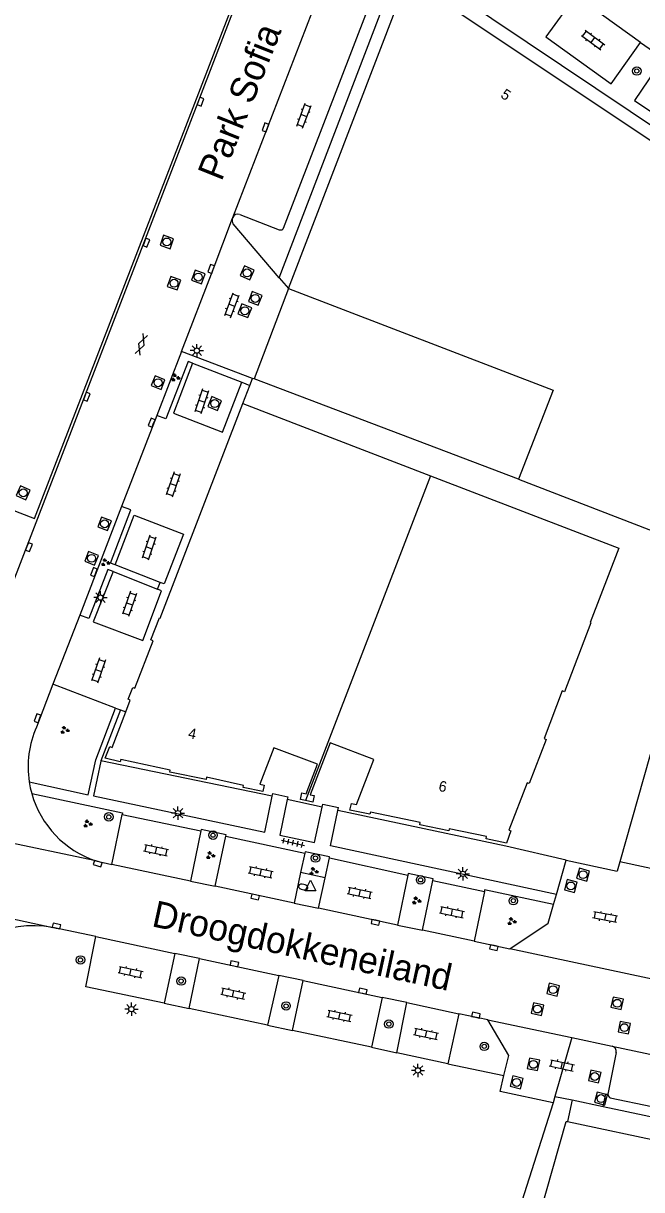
# Model space of a CAD drawing. Extents: x 131000 to 133013, y 393000 to 396501.
# Drawn here: x 131413.1 to 131471.6, y 393655.6 to 393765.9 of the extents above; entities that cross this region are included whole.
import ezdxf

# ---------------------------------------------------------------- set-up
doc = ezdxf.new("R2010")
doc.units = 0
for name, color, linetype in [('gg-afsc-hekwerk', 7, 'Continuous'), ('gg-anno-huisnummerreeks BGT', 7, 'Continuous'), ('gg-anno-openbare ruimte label', 7, 'Continuous'), ('gg-bbg-hoofdgebouw', 7, 'Continuous'), ('gg-bbg-tussenscheiding', 7, 'Continuous'), ('gg-knt-verharding', 7, 'Continuous'), ('gg-knt-verharding nz', 7, 'Continuous'), ('gg-kwrk-keermuur', 7, 'Continuous'), ('gt-grn-groengrens', 7, 'Continuous'), ('gt-grn-vlakafsluiter', 7, 'Continuous'), ('gt-grn-weggrens', 7, 'Continuous'), ('gt-symb-boom', 7, 'Continuous'), ('gt-symb-brandkraan', 7, 'Continuous'), ('gt-symb-gesloten verharding', 7, 'Continuous'), ('gt-symb-groenvak', 7, 'Continuous'), ('gt-symb-klinker verharding', 7, 'Continuous'), ('gt-symb-kolk', 7, 'Continuous'), ('gt-symb-lichtmast', 7, 'Continuous'), ('gt-symb-rioolschacht', 7, 'Continuous'), ('gt-symb-tegel verharding', 7, 'Continuous'), ('gt-symb-waterafsluiter', 7, 'Continuous')]:
    doc.layers.add(name, color=color, linetype=linetype)

# ---------------------------------------------------------------- blocks, each defined once
blk = doc.blocks.new('gt0-BOOM')
at = {"layer": 'gt-symb-boom'}
for radius in [0.4, 0.2]:
    blk.add_circle((0, 0), radius, dxfattribs=at)
blk = doc.blocks.new('gt0-KL1')
at = {"layer": 'gt-symb-klinker verharding'}
for p, q in [((-1.15, 0.3), (1.15, 0.3)), ((-1, -0.3), (-1, 0.3)), ((-0.5, 0.3), (-0.5, 0.45)), ((0, -0.3), (0, 0.3)), ((0.5, 0.3), (0.5, 0.45)), ((1, -0.3), (1, 0.3)), ((-1.15, -0.3), (1.15, -0.3)), ((-0.5, -0.45), (-0.5, -0.3)), ((0.5, -0.45), (0.5, -0.3))]:
    blk.add_line(p, q, dxfattribs=at)
blk = doc.blocks.new('gt0-RS')
at = {"layer": 'gt-symb-rioolschacht'}
blk.add_lwpolyline([(-0.5, -0.5), (0.5, -0.5), (0.5, 0.5), (-0.5, 0.5)], close=True, dxfattribs=at)
blk.add_circle((0, 0), 0.375, dxfattribs=at)
blk = doc.blocks.new('gt0-KOLK')
at = {"layer": 'gt-symb-kolk'}
blk.add_lwpolyline([(0, 0), (0.37, 0), (0.37, 0.4), (-0.38, 0.4), (-0.38, 0), (0, 0)], dxfattribs=at)
blk = doc.blocks.new('gt0-GRVAK')
at = {"layer": 'gt-symb-groenvak'}
for p, q in [((-0.11, 0.19), (-0.23, 0.24)), ((-0.18, 0.15), (0.09, 0.15)), ((-0.09, 0.21), (-0.16, 0.32)), ((-0.05, 0.21), (-0.05, 0.39)), ((0, 0.21), (0.06, 0.32)), ((0.02, 0.19), (0.13, 0.24)), ((0.26, -0.05), (0.2, 0.06)), ((0.31, -0.05), (0.31, 0.13)), ((0.35, -0.05), (0.41, 0.06)), ((-0.24, -0.23), (-0.36, -0.18)), ((-0.32, -0.26), (-0.05, -0.26)), ((-0.23, -0.21), (-0.29, -0.09)), ((-0.18, -0.2), (-0.18, -0.02)), ((-0.14, -0.21), (-0.07, -0.09)), ((-0.12, -0.23), (0, -0.18)), ((0.24, -0.07), (0.12, -0.02)), ((0.17, -0.11), (0.44, -0.11)), ((0.37, -0.07), (0.49, -0.02))]:
    blk.add_line(p, q, dxfattribs=at)
blk = doc.blocks.new('gt0-LMAST')
at = {"layer": 'gt-symb-lichtmast'}
for p, q in [((-0.18, 0.17), (-0.45, 0.44)), ((-0.01, 0.25), (-0.01, 0.62)), ((0.17, 0.17), (0.44, 0.44)), ((-0.26, 0), (-0.63, 0)), ((-0.18, -0.18), (-0.45, -0.45)), ((-0.01, -0.25), (-0.01, -0.63)), ((0.44, -0.45), (0.17, -0.18)), ((0.24, 0), (0.62, 0))]:
    blk.add_line(p, q, dxfattribs=at)
blk.add_circle((-0.01, 0), 0.25, dxfattribs=at)
blk = doc.blocks.new('gt0-GESVH1')
at = {"layer": 'gt-symb-gesloten verharding'}
for p, q in [((-0.99, -0.26), (0.01, 0.24)), ((0.01, -0.26), (-0.99, 0.24)), ((0.01, 0.24), (1.01, -0.26)), ((1.01, 0.24), (0.01, -0.26))]:
    blk.add_line(p, q, dxfattribs=at)
blk = doc.blocks.new('gt0-WAFSL')
at = {"layer": 'gt-symb-waterafsluiter'}
for p, q in [((-0.5, -0.33), (0, 0.67)), ((0, 0.67), (0.5, -0.33)), ((0.5, -0.33), (-0.5, -0.33))]:
    blk.add_line(p, q, dxfattribs=at)
blk = doc.blocks.new('gt0-BR')
at = {"layer": 'gt-symb-brandkraan'}
for centre, radius, start, end in [((-0.24, 0), 0.206, 107.5669, 252.4331), ((0.6, -2.66), 3, 106.892, 107.5669), ((0, -0.69), 0.938, 73.108, 106.892), ((-0.6, -2.66), 3, 72.4331, 73.108), ((0.24, 0), 0.206, 287.567, 72.4331), ((0.6, 2.66), 3, 252.4331, 253.108), ((0, 0.69), 0.938, 253.108, 286.8921), ((-0.6, 2.66), 3, 286.8921, 287.567)]:
    blk.add_arc(centre, radius, start, end, dxfattribs=at)
blk = doc.blocks.new('gt0-TEG1')
at = {"layer": 'gt-symb-tegel verharding'}
for p, q in [((-1.12, 0), (1.12, 0)), ((-0.9, -0.25), (-0.9, 0.25)), ((-0.45, -0.25), (-0.45, 0.25)), ((0, -0.25), (0, 0.25)), ((0.45, -0.25), (0.45, 0.25)), ((0.9, -0.25), (0.9, 0.25))]:
    blk.add_line(p, q, dxfattribs=at)

msp = doc.modelspace()

# ---------------------------------------------------------------- linework, layer by layer
at = {"layer": 'gg-afsc-hekwerk'}
for p, q in [((131438.2, 393740.82), (131434.96, 393732.27)), ((131434.8, 393732.33), (131428.07, 393734.88)), ((131433.89, 393729.96), (131434.55, 393731.67)), ((131434.55, 393731.67), (131434.8, 393732.33)), ((131434.96, 393732.27), (131434.8, 393732.33)), ((131459.95, 393722.8), (131434.96, 393732.27)), ((131477.8, 393715.91), (131469.54, 393686.63)), ((131469.54, 393686.63), (131469.29, 393685.74)), ((131477.16, 393685.01), (131469.54, 393686.63))]:
    msp.add_line(p, q, dxfattribs=at)
msp.add_lwpolyline([(131342.94, 393753.9), (131340.51, 393747.54), (131414.17, 393719.09), (131435.81, 393775.11), (131380.17, 393796.56)], dxfattribs=at)
at = {"layer": 'gg-bbg-hoofdgebouw'}
for p, q in [((131433.89, 393729.96), (131451.62, 393723.13)), ((131459.95, 393722.8), (131477.8, 393715.91)), ((131464.58, 393662.08), (131486.22, 393657.5))]:
    msp.add_line(p, q, dxfattribs=at)
for points in [[(131438.2, 393740.82), (131448.59, 393767.88), (131448.83, 393767.79), (131448.78, 393767.66), (131450.51, 393766.99), (131451.7, 393768.68), (131470.2, 393756.33), (131479.66, 393750)], [(131438.2, 393740.82), (131463.23, 393731.2), (131459.95, 393722.8)], [(131422.8, 393700.8), (131423.22, 393701.92), (131423.03, 393702), (131423.46, 393703.12), (131423.67, 393703.04), (131425.4, 393707.53), (131425.18, 393707.61), (131426, 393709.7), (131426.07, 393709.67), (131433.89, 393729.96)], [(131451.62, 393723.13), (131469.44, 393716.28), (131466.73, 393709.24), (131466.8, 393709.21), (131464.29, 393702.7), (131464.09, 393702.78), (131462.38, 393698.29), (131462.58, 393698.21), (131460.95, 393694.03), (131460.76, 393694.11), (131459.04, 393689.62), (131459.24, 393689.55), (131458.81, 393688.41), (131456.88, 393688.81), (131456.92, 393689.02), (131453.4, 393689.76), (131453.35, 393689.56), (131450.61, 393690.13), (131450.65, 393690.35), (131445.95, 393691.34), (131445.9, 393691.13), (131444.01, 393691.53), (131444.14, 393692.15), (131444.62, 393692.05), (131446.26, 393696.31), (131442.14, 393697.89), (131440.26, 393692.97), (131440.62, 393692.9), (131440.49, 393692.28), (131439.81, 393692.43)], [(131439.81, 393692.43), (131439.32, 393692.53), (131439.45, 393693.15), (131439.87, 393693.06), (131440.93, 393695.86), (131436.8, 393697.41), (131435.5, 393693.97), (131435.9, 393693.89), (131435.77, 393693.27), (131433.9, 393693.66), (131433.94, 393693.86), (131430.45, 393694.62), (131430.4, 393694.4), (131426.97, 393695.11), (131427.02, 393695.31), (131422.33, 393696.32), (131422.28, 393696.1), (131420.87, 393696.42), (131421.3, 393697.53), (131421.51, 393697.45), (131422.8, 393700.8)], [(131500.12, 393609.95), (131452.52, 393620), (131464.47, 393662.1), (131464.58, 393662.08)]]:
    msp.add_lwpolyline(points, dxfattribs=at)
at = {"layer": 'gg-bbg-tussenscheiding'}
msp.add_line((131451.62, 393723.13), (131439.81, 393692.43), dxfattribs=at)
at = {"layer": 'gg-knt-verharding'}
for p, q in [((131410.54, 393708.93), (131438.14, 393780.42)), ((131432.94, 393747.54), (131441.45, 393769.59)), ((131471.49, 393764.09), (131465.33, 393768.5)), ((131437.72, 393746.54), (131445.67, 393767.12)), ((131471.49, 393764.09), (131473.62, 393762.58)), ((131432.94, 393747.54), (131432.91, 393747.48)), ((131437.32, 393741.84), (131432.95, 393746.94)), ((131433.58, 393747.82), (131437.33, 393746.37)), ((131437.32, 393741.84), (131438.2, 393740.82)), ((131428.07, 393734.88), (131425.73, 393728.82)), ((131429.13, 393733.76), (131433.79, 393731.96)), ((131433.79, 393731.96), (131434.55, 393731.67)), ((131425.73, 393728.82), (131422.41, 393720.23)), ((131422.41, 393720.23), (131418.45, 393709.96)), ((131421.61, 393714.06), (131425.81, 393712.39)), ((131426.05, 393713.05), (131421.79, 393714.7)), ((131425.81, 393712.39), (131426.05, 393713.05)), ((131418.45, 393709.96), (131415.92, 393703.42)), ((131415.92, 393703.42), (131414.36, 393699.37)), ((131421.83, 393701.17), (131415.92, 393703.42)), ((131422.31, 393700.99), (131420.46, 393696.17)), ((131421.83, 393701.17), (131422.31, 393700.99)), ((131422.31, 393700.99), (131422.8, 393700.8)), ((131436.66, 393692.84), (131436.71, 393693.08)), ((131438.13, 393692.79), (131438.08, 393692.53)), ((131441.38, 393691.8), (131441.44, 393692.08)), ((131442.87, 393691.47), (131442.93, 393691.76)), ((131421.48, 393686.39), (131422.47, 393691.11)), ((131422.47, 393691.11), (131429.92, 393689.55)), ((131429.92, 393689.55), (131428.92, 393684.82)), ((131431.25, 393684.32), (131432.28, 393689.07)), ((131432.28, 393689.07), (131439.74, 393687.46)), ((131439.74, 393687.46), (131439.34, 393685.61)), ((131419.97, 393686.73), (131421.48, 393686.39)), ((131428.92, 393684.82), (131421.48, 393686.39)), ((131441.65, 393685.11), (131442.06, 393687)), ((131442.06, 393687), (131449.49, 393685.37)), ((131463.54, 393683.54), (131464.45, 393686.78)), ((131464.45, 393686.78), (131469.29, 393685.74)), ((131439.34, 393685.61), (131438.72, 393682.74)), ((131441.65, 393685.11), (131439.34, 393685.61)), ((131441.04, 393682.25), (131441.65, 393685.11)), ((131449.49, 393685.37), (131448.51, 393680.66)), ((131428.92, 393684.82), (131431.25, 393684.32)), ((131438.72, 393682.74), (131431.25, 393684.32)), ((131450.87, 393680.16), (131451.86, 393684.88)), ((131451.86, 393684.88), (131456.72, 393683.84)), ((131456.72, 393683.84), (131455.77, 393679.12)), ((131463.27, 393682.61), (131463.54, 393683.54)), ((131438.72, 393682.74), (131441.04, 393682.25)), ((131448.51, 393680.66), (131441.04, 393682.25)), ((131448.51, 393680.66), (131450.87, 393680.16)), ((131419.99, 393679.57), (131415.9, 393680.44)), ((131419.99, 393679.57), (131427.45, 393677.98)), ((131455.77, 393679.12), (131450.87, 393680.16)), ((131455.77, 393679.12), (131459.12, 393678.4)), ((131427.45, 393677.98), (131426.44, 393673.27)), ((131429.77, 393677.49), (131427.45, 393677.98)), ((131428.79, 393672.76), (131429.77, 393677.49)), ((131429.77, 393677.49), (131437.28, 393675.89)), ((131474.43, 393675.16), (131459.12, 393678.4)), ((131437.28, 393675.89), (131436.22, 393671.18)), ((131439.59, 393675.41), (131437.28, 393675.89)), ((131438.59, 393670.68), (131439.59, 393675.41)), ((131439.59, 393675.41), (131447.07, 393673.82)), ((131447.07, 393673.82), (131446.06, 393669.1)), ((131449.38, 393673.33), (131447.07, 393673.82)), ((131448.43, 393668.58), (131449.38, 393673.33)), ((131449.38, 393673.33), (131454.32, 393672.28)), ((131436.22, 393671.18), (131428.79, 393672.76)), ((131454.32, 393672.28), (131453.28, 393667.55)), ((131457.06, 393671.69), (131454.32, 393672.28)), ((131457.06, 393671.69), (131464.99, 393670.02)), ((131446.06, 393669.1), (131438.59, 393670.68)), ((131464.99, 393670.02), (131463.4, 393664.45)), ((131464.99, 393670.02), (131468.81, 393669.21)), ((131453.28, 393667.55), (131448.43, 393668.58)), ((131469.2, 393668.6), (131468.41, 393664.67)), ((131468.81, 393669.21), (131472.97, 393668.33)), ((131463.4, 393664.45), (131463.24, 393663.85)), ((131463.4, 393664.45), (131465.01, 393664.13))]:
    msp.add_line(p, q, dxfattribs=at)
for points in [[(131454.45, 393776.01), (131450.94, 393770.72), (131480.35, 393750.99)], [(131437.32, 393741.84), (131448.4, 393770.81), (131443.42, 393773.11)], [(131465.33, 393768.5), (131462.52, 393764.61), (131468.7, 393760.17), (131471.49, 393764.09)], [(131473.62, 393762.58), (131470.91, 393758.6), (131477.2, 393754.38), (131479.92, 393758.36)], [(131428.07, 393734.88), (131431.07, 393742.61), (131432.91, 393747.48)], [(131429.13, 393733.76), (131428.71, 393733.92), (131426.59, 393728.49), (131425.73, 393728.82)], [(131421.79, 393714.7), (131421.35, 393714.87), (131423.3, 393719.89), (131422.41, 393720.23)], [(131421.61, 393714.06), (131421.11, 393714.26), (131419.32, 393709.62), (131418.45, 393709.96)], [(131413.68, 393694.2), (131419.26, 393692.98), (131419.97, 393696.26), (131421.83, 393701.17)], [(131420.46, 393696.17), (131420.46, 393696.16), (131419.77, 393692.88), (131435.97, 393689.45), (131436.66, 393692.84)], [(131413.68, 393694.2), (131413.78, 393693.64), (131413.92, 393693.09)], [(131413.92, 393693.09), (131422.51, 393691.27), (131422.47, 393691.11)], [(131438.08, 393692.53), (131437.38, 393689.14), (131440.67, 393688.47), (131441.38, 393691.8)], [(131463.54, 393683.54), (131442.16, 393688.13), (131442.87, 393691.47)], [(131432.28, 393689.07), (131432.3, 393689.19), (131429.95, 393689.69), (131429.92, 393689.55)], [(131442.06, 393687), (131442.08, 393687.09), (131439.77, 393687.58), (131439.74, 393687.46)], [(131451.86, 393684.88), (131451.89, 393685.02), (131449.53, 393685.53), (131449.49, 393685.37)], [(131463.27, 393682.61), (131456.75, 393683.98), (131456.72, 393683.84)], [(131459.12, 393678.4), (131462.77, 393680.82), (131463.27, 393682.61)], [(131426.44, 393673.27), (131419.02, 393674.83), (131419.99, 393679.57)], [(131458.57, 393666.43), (131459.04, 393668.34), (131457.06, 393671.69)], [(131463.24, 393663.85), (131458.21, 393664.92), (131458.57, 393666.43)], [(131467.96, 393663.51), (131468.21, 393664.71), (131468.41, 393664.67)], [(131468.41, 393664.67), (131468.46, 393664.47), (131468.55, 393664.36), (131468.63, 393664.32), (131472.57, 393663.5)]]:
    msp.add_lwpolyline(points, dxfattribs=at)
for centre, radius, start, end in [((131433.57, 393747.25), 0.697, 161.3424, 206.753), ((131433.4, 393747.35), 0.503, 69.2861, 157.7761), ((131437.44, 393746.65), 0.294, 247.7912, 339.2493), ((131422.93, 393695.61), 9.36, 156.3061, 188.6426), ((131422.93, 393695.61), 9.36, 195.6337, 251.5598), ((131414.06, 393670.38), 10.22, 79.6562, 152.5244), ((131468.69, 393668.7), 0.52, 348.0364, 76.0919)]:
    msp.add_arc(centre, radius, start, end, dxfattribs=at)
at = {"layer": 'gg-knt-verharding nz'}
for points in [[(131429.13, 393733.76), (131427.31, 393729.03), (131431.97, 393727.23), (131433.79, 393731.96)], [(131421.79, 393714.7), (131423.6, 393719.4), (131428.27, 393717.61), (131426.45, 393712.9), (131426.05, 393713.05)], [(131421.61, 393714.06), (131419.73, 393709.33), (131424.41, 393707.56), (131426.2, 393712.24), (131425.81, 393712.39)]]:
    msp.add_lwpolyline(points, dxfattribs=at)
at = {"layer": 'gg-kwrk-keermuur'}
for p, q in [((131465.01, 393664.13), (131464.58, 393662.08)), ((131465.01, 393664.13), (131467.96, 393663.51)), ((131467.96, 393663.51), (131509.37, 393654.77))]:
    msp.add_line(p, q, dxfattribs=at)
at = {"layer": 'gt-grn-groengrens'}
for p, q in [((131426.44, 393673.27), (131428.79, 393672.76)), ((131436.22, 393671.18), (131438.59, 393670.68)), ((131446.06, 393669.1), (131448.43, 393668.58)), ((131453.28, 393667.55), (131458.57, 393666.43))]:
    msp.add_line(p, q, dxfattribs=at)
at = {"layer": 'gt-grn-vlakafsluiter'}
for p, q in [((131436.66, 393692.84), (131420.46, 393696.17)), ((131436.71, 393693.08), (131438.13, 393692.79)), ((131441.38, 393691.8), (131438.08, 393692.53)), ((131441.44, 393692.08), (131442.93, 393691.76)), ((131458.75, 393688.11), (131442.87, 393691.47)), ((131464.45, 393686.78), (131458.75, 393688.11)), ((131463.24, 393663.85), (131443.8, 393603.32))]:
    msp.add_line(p, q, dxfattribs=at)
at = {"layer": 'gt-grn-weggrens'}
for p, q in [((131419.97, 393686.73), (131395.7, 393691.84)), ((131390.8, 393685.74), (131415.9, 393680.44))]:
    msp.add_line(p, q, dxfattribs=at)

# ---------------------------------------------------------------- block references
at = {"layer": 'gt-symb-boom'}
for p in [(131471.14, 393761.38), (131421.2, 393690.88), (131431.06, 393689.15), (131440.75, 393686.99), (131450.69, 393684.93), (131459.46, 393682.96), (131418.52, 393677.36), (131428.04, 393675.36), (131437.97, 393673.01), (131447.69, 393671.3), (131456.71, 393669.19)]:
    msp.add_blockref('gt0-BOOM', p, dxfattribs=at)
at = {"layer": 'gt-symb-brandkraan', "rotation": -13.174926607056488}
msp.add_blockref('gt0-BR', (131439.58, 393684.26), dxfattribs=at)
at = {"layer": 'gt-symb-gesloten verharding', "rotation": -110.86466118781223}
msp.add_blockref('gt0-GESVH1', (131424.3, 393735.54), dxfattribs=at)
at = {"layer": 'gt-symb-groenvak'}
for p in [(131427.49, 393732.4), (131420.87, 393714.92), (131417.02, 393699.08), (131419.19, 393690.23), (131430.8, 393687.24), (131440.57, 393685.73), (131450.29, 393682.96), (131459.3, 393681)]:
    msp.add_blockref('gt0-GRVAK', p, dxfattribs=at)
at = {"layer": 'gt-symb-klinker verharding'}
for p, rotation in [((131467, 393764.31), -36.377067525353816), ((131439.66, 393757.15), 69.26285188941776), ((131432.85, 393739.24), 69.26285188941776), ((131429.99, 393730.17), -108.90606099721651), ((131427.28, 393722.3), -108.90606099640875), ((131425, 393716.33), -108.90606099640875), ((131423.15, 393711.02), -108.90606099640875), ((131420.22, 393704.72), -108.90606099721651), ((131425.67, 393687.73), -12.006708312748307), ((131435.57, 393685.66), -12.006708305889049), ((131444.93, 393683.7), -12.062746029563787), ((131453.66, 393681.87), -12.006708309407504), ((131468.14, 393681.41), 169.4542656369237), ((131423.26, 393676.21), -12.06274602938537), ((131432.97, 393674.18), -12.006708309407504), ((131443.02, 393672.08), -12.006708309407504), ((131451.21, 393670.37), -12.062746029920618), ((131464.05, 393667.39), -12.59095061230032)]:
    msp.add_blockref('gt0-KL1', p, dxfattribs=dict(at, rotation=rotation))
at = {"layer": 'gt-symb-kolk'}
for p, rotation in [((131429.69, 393758.55), -111.04574081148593), ((131436.21, 393755.98), 68.82053177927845), ((131424.57, 393745.22), -111.15264520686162), ((131431.07, 393742.61), 68.77999497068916), ((131418.93, 393730.66), -111.04574081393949), ((131425.44, 393728.08), 68.90078775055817), ((131413.46, 393716.44), -111.09921225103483), ((131419.98, 393713.95), 68.90078775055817), ((131414.65, 393700.14), 68.90078774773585), ((131420.2, 393686.66), 163.61369434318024), ((131435.08, 393683.51), 167.93725397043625), ((131416.22, 393680.37), -12.006708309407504), ((131446.45, 393681.11), 167.58922528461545), ((131457.66, 393678.71), 167.7571404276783), ((131433.04, 393676.8), -11.950647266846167), ((131445.19, 393674.21), -12.062746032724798), ((131455.89, 393671.94), -11.82670392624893)]:
    msp.add_blockref('gt0-KOLK', p, dxfattribs=dict(at, rotation=rotation))
at = {"layer": 'gt-symb-lichtmast'}
for p in [(131429.54, 393734.95), (131420.43, 393711.61), (131427.75, 393691.23), (131454.7, 393685.5), (131423.35, 393672.71), (131450.45, 393666.92)]:
    msp.add_blockref('gt0-LMAST', p, dxfattribs=at)
at = {"layer": 'gt-symb-rioolschacht'}
for p, rotation in [((131426.69, 393745.22), -109.50357323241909), ((131429.66, 393741.9), 69.87983420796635), ((131434.28, 393742.3), -114.64309521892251), ((131427.37, 393741.32), 70.55043123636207), ((131435.05, 393739.89), 158.46463512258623), ((131434.07, 393738.72), 158.33696013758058), ((131425.86, 393731.92), -111.66303986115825), ((131431.22, 393729.95), 157.10240897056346), ((131413.11, 393721.51), -23.514556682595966), ((131420.8, 393718.58), -110.84426442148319), ((131419.57, 393715.32), -112.02484593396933), ((131466.06, 393685.42), -105.84308211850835), ((131464.9, 393684.35), -104.42553178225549), ((131463.22, 393674.55), -13.11914463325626), ((131461.74, 393672.72), -12.64685350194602), ((131469.29, 393673.26), -12.535023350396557), ((131469.96, 393670.96), 167.70114482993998), ((131461.36, 393667.49), 77.93725397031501), ((131459.77, 393665.78), 75.4080437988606), ((131467.16, 393666.34), -103.535856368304), ((131467.76, 393664.26), 75.1018127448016)]:
    msp.add_blockref('gt0-RS', p, dxfattribs=dict(at, rotation=rotation))
at = {"layer": 'gt-symb-tegel verharding', "rotation": -12.827123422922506}
msp.add_blockref('gt0-TEG1', (131438.62, 393688.44), dxfattribs=at)
at = {"layer": 'gt-symb-waterafsluiter'}
msp.add_blockref('gt0-WAFSL', (131440.28, 393684.22), dxfattribs=at)

# ---------------------------------------------------------------- texts
at = {"layer": 'gg-anno-huisnummerreeks BGT'}
for s, rotation, p in [('5', 326.2, (131458.18, 393758.94)), ('4', 348.3, (131428.64, 393698.34)), ('6', 348.1, (131452.33, 393693.35))]:
    msp.add_text(s, height=1, rotation=rotation, dxfattribs=at).set_placement(p)
at = {"layer": 'gg-anno-openbare ruimte label'}
for s, rotation, p in [('Park Sofia', 68.3, (131431.86, 393750.88)), ('Droogdokkeneiland', 347.7, (131425.17, 393680.56))]:
    msp.add_text(s, height=2.5, rotation=rotation, dxfattribs=at).set_placement(p)

doc.saveas('drawing.dxf')
